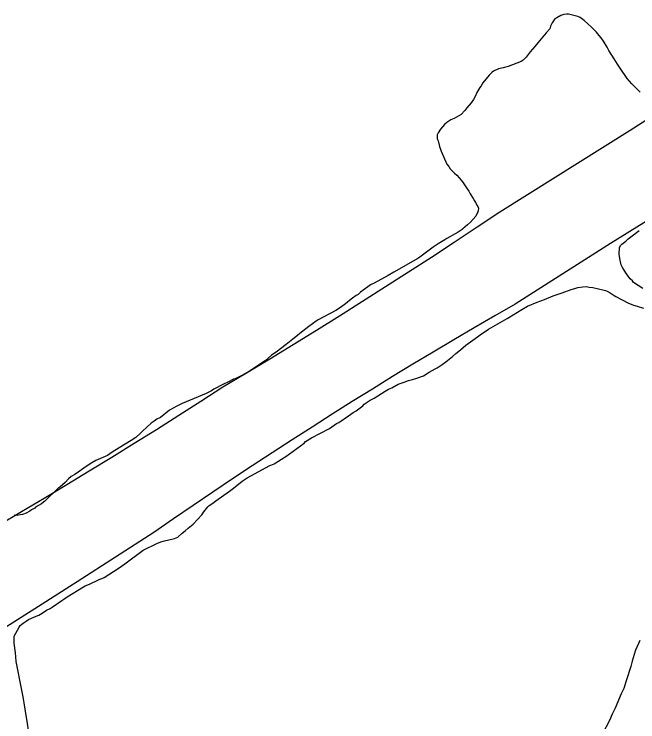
# Model space of a CAD drawing. Extents: x 3683613 to 3738215, y 469626 to 495384.
# Drawn here: x 3702116 to 3703185, y 491066 to 492280 of the extents above; entities that cross this region are included whole.
import ezdxf

# ---------------------------------------------------------------- set-up
doc = ezdxf.new("R2010")
doc.units = 0
doc.layers.add('V-RUNW-EDGE', color=7, linetype='Continuous')
doc.layers.add('V-SITE-VEGE', color=7, linetype='Continuous')

msp = doc.modelspace()

# ---------------------------------------------------------------- linework, layer by layer
at = {"layer": 'V-RUNW-EDGE'}
for points in [[(3702089.5, 491404.4), (3702128.4, 491427.2), (3702167.2, 491450.2), (3702205.9, 491473.4), (3702244.5, 491496.8), (3702283, 491520.4), (3702321.4, 491544.1), (3702359.6, 491568), (3702397.8, 491592.2), (3702435.8, 491616.5), (3702473.7, 491640.9), (3702513.9, 491664.9), (3702554, 491689.1), (3702593.9, 491713.4), (3702633.8, 491738), (3702673.5, 491762.7), (3702713.1, 491787.6), (3702752.6, 491812.7), (3702792, 491838), (3702831.2, 491863.5), (3702870.3, 491889.1), (3702909.4, 491915), (3702948.3, 491941), (3703172, 492081.2), (3703404.5, 492229.5)], [(3703392.5, 492044.5), (3703138.2, 491886.6), (3702974.8, 491782.9), (3702939.5, 491762.6), (3702904.3, 491742.1), (3702869.2, 491721.4), (3702834.2, 491700.6), (3702799.3, 491679.6), (3702764.5, 491658.4), (3702729.8, 491637.1), (3702695.2, 491615.5), (3702660.7, 491593.9), (3702626.4, 491572), (3702592.1, 491550), (3702558, 491527.8), (3702523.9, 491505.4), (3702490, 491482.9), (3702456.2, 491460.2), (3702422.5, 491437.3), (3702388.9, 491414.3)], [(3702388.9, 491414.3), (3702355.4, 491391.1), (3702289.5, 491348.6), (3702223.5, 491306.3), (3702157.3, 491264.2), (3702091, 491222.2), (3702024.6, 491180.5), (3701958.1, 491138.9), (3701891.5, 491097.6), (3701824.7, 491056.5), (3701781.4, 491028.4), (3701738, 491000.5), (3701694.5, 490972.8), (3701650.8, 490945.2), (3701607.1, 490917.9), (3701563.2, 490890.7), (3701519.2, 490863.7), (3701475.2, 490836.8), (3701431, 490810.2), (3701386.7, 490783.7), (3701342.3, 490757.4)]]:
    msp.add_lwpolyline(points, dxfattribs=at)
at = {"layer": 'V-SITE-VEGE'}
for p, q in [((3703052.7, 492277.6), (3703046.1, 492273.7)), ((3703057.8, 492279.5), (3703052.7, 492277.6)), ((3703063.3, 492280), (3703057.8, 492279.5)), ((3703066.3, 492279.9), (3703063.3, 492280)), ((3703081.8, 492275.7), (3703066.3, 492279.9)), ((3703042.6, 492271.7), (3703037.9, 492264.8)), ((3703046.1, 492273.7), (3703042.6, 492271.7)), ((3703085.8, 492274.1), (3703081.8, 492275.7)), ((3703092.8, 492269), (3703085.8, 492274.1)), ((3703105.2, 492257.7), (3703092.8, 492269)), ((3703033.8, 492254.8), (3703027.6, 492247.8)), ((3703035.3, 492259.3), (3703033.8, 492254.8)), ((3703037.9, 492264.8), (3703035.3, 492259.3)), ((3703111.6, 492251.6), (3703105.2, 492257.7)), ((3703027.6, 492247.8), (3703013.3, 492230.9)), ((3703114.1, 492249.1), (3703111.6, 492251.6)), ((3703124, 492236.8), (3703114.1, 492249.1)), ((3703013.3, 492230.9), (3703008.2, 492224.5)), ((3703126, 492233.8), (3703124, 492236.8)), ((3703132.3, 492223.2), (3703126, 492233.8)), ((3703008.2, 492224.5), (3703000.5, 492215.5)), ((3703135.3, 492217.6), (3703132.3, 492223.2)), ((3703144.1, 492203.4), (3703135.3, 492217.6)), ((3702993.3, 492206.1), (3702988.2, 492201.1)), ((3703000.5, 492215.5), (3702993.3, 492206.1)), ((3702970, 492192.8), (3702962.5, 492190.4)), ((3702984.7, 492198.7), (3702970, 492192.8)), ((3702988.2, 492201.1), (3702984.7, 492198.7)), ((3703150, 492194.2), (3703144.1, 492203.4)), ((3703154.4, 492187.1), (3703150, 492194.2)), ((3702935.2, 492180.3), (3702930.1, 492175.3)), ((3702937.7, 492182.2), (3702935.2, 492180.3)), ((3702946.3, 492186.1), (3702937.7, 492182.2)), ((3702953.9, 492188), (3702946.3, 492186.1)), ((3702962.5, 492190.4), (3702953.9, 492188)), ((3703166.8, 492169.9), (3703154.4, 492187.1)), ((3702930.1, 492175.3), (3702919.3, 492162.4)), ((3703174.7, 492160.7), (3703166.8, 492169.9)), ((3702916.2, 492156.9), (3702914.2, 492154.4)), ((3702919.3, 492162.4), (3702916.2, 492156.9)), ((3703177.6, 492157.6), (3703174.7, 492160.7)), ((3703189, 492146.4), (3703177.6, 492157.6)), ((3702909, 492145.5), (3702905.9, 492138.5)), ((3702914.2, 492154.4), (3702909, 492145.5)), ((3702903.3, 492133.5), (3702899.2, 492128)), ((3702905.9, 492138.5), (3702903.3, 492133.5)), ((3702899.2, 492128), (3702891.5, 492119.1)), ((3702881.8, 492107.7), (3702870.2, 492101.3)), ((3702888.4, 492114.6), (3702881.8, 492107.7)), ((3702891.5, 492119.1), (3702888.4, 492114.6)), ((3702864.6, 492098.9), (3702857.5, 492094.4)), ((3702870.2, 492101.3), (3702864.6, 492098.9)), ((3702853.4, 492091), (3702846.8, 492082.5)), ((3702857.5, 492094.4), (3702853.4, 492091)), ((3702841.1, 492073.1), (3702841, 492067)), ((3702842.6, 492076.6), (3702841.1, 492073.1)), ((3702846.8, 492082.5), (3702842.6, 492076.6)), ((3702841, 492067), (3702841.5, 492065)), ((3702841.5, 492065), (3702842.5, 492063)), ((3702842.5, 492063), (3702844.8, 492052.9)), ((3702844.8, 492052.9), (3702847.7, 492044.8)), ((3702847.7, 492044.8), (3702857.4, 492022.5)), ((3702857.4, 492022.5), (3702860.9, 492018.5)), ((3702860.9, 492018.5), (3702863.4, 492014.9)), ((3702863.4, 492014.9), (3702870.8, 492007.3)), ((3702870.8, 492007.3), (3702874.8, 492003.7)), ((3702874.8, 492003.7), (3702878.7, 491999.1)), ((3702878.7, 491999.1), (3702884.2, 491992.5)), ((3702884.2, 491992.5), (3702892.5, 491980.3)), ((3702892.5, 491980.3), (3702895, 491976.2)), ((3702895, 491976.2), (3702897.4, 491971.7)), ((3702897.4, 491971.7), (3702902.8, 491963.6)), ((3702902.8, 491963.6), (3702904.8, 491960)), ((3702904.8, 491960), (3702906.8, 491957)), ((3702906.8, 491957), (3702909.7, 491951.9)), ((3702909.7, 491951.9), (3702910.7, 491949.9)), ((3702910.7, 491949.9), (3702911.7, 491947.4)), ((3702910.6, 491940.8), (3702907.4, 491933.8)), ((3702911.1, 491942.8), (3702910.6, 491940.8)), ((3702911.7, 491947.4), (3702911.1, 491942.8)), ((3702902.8, 491928.4), (3702898.2, 491923.4)), ((3702907.4, 491933.8), (3702902.8, 491928.4)), ((3702893.1, 491918.5), (3702885, 491912)), ((3702898.2, 491923.4), (3702893.1, 491918.5)), ((3702871.8, 491903.2), (3702857.6, 491895.4)), ((3702876.9, 491906.1), (3702871.8, 491903.2)), ((3702883.5, 491910.6), (3702876.9, 491906.1)), ((3702885, 491912), (3702883.5, 491910.6)), ((3702854.1, 491892.9), (3702842.4, 491886)), ((3702857.6, 491895.4), (3702854.1, 491892.9)), ((3702834.3, 491880.6), (3702811.4, 491863.3)), ((3702842.4, 491886), (3702834.3, 491880.6)), ((3702807.8, 491860.9), (3702766.8, 491837.3)), ((3702811.4, 491863.3), (3702807.8, 491860.9)), ((3702757.1, 491832), (3702732.8, 491818.7)), ((3702766.8, 491837.3), (3702757.1, 491832)), ((3702732.8, 491818.7), (3702726.7, 491815.8)), ((3702715.6, 491807.9), (3702709.5, 491803)), ((3702722.2, 491812.4), (3702715.6, 491807.9)), ((3702726.7, 491815.8), (3702722.2, 491812.4)), ((3702695.7, 491793.1), (3702693.2, 491791.2)), ((3702701.8, 491797.6), (3702695.7, 491793.1)), ((3702705.4, 491799.5), (3702701.8, 491797.6)), ((3702709.5, 491803), (3702705.4, 491799.5)), ((3702684, 491783.3), (3702675.4, 491776.8)), ((3702693.2, 491791.2), (3702684, 491783.3)), ((3702667.3, 491771.9), (3702636.9, 491755.8)), ((3702675.4, 491776.8), (3702667.3, 491771.9)), ((3702636.9, 491755.8), (3702633.3, 491753.3)), ((3702621.1, 491744.5), (3702605.4, 491732.1)), ((3702633.3, 491753.3), (3702621.1, 491744.5)), ((3702605.4, 491732.1), (3702601.3, 491728.7)), ((3702593.2, 491722.7), (3702582, 491713.4)), ((3702601.3, 491728.7), (3702593.2, 491722.7)), ((3702582, 491713.4), (3702564.7, 491700.5)), ((3702557.1, 491695.1), (3702545.9, 491685.2)), ((3702564.7, 491700.5), (3702557.1, 491695.1)), ((3702545.9, 491685.2), (3702519, 491668)), ((3702505.8, 491660.2), (3702494.6, 491654.8)), ((3702519, 491668), (3702505.8, 491660.2)), ((3702482, 491648.9), (3702474.9, 491645.5)), ((3702491.6, 491653.8), (3702482, 491648.9)), ((3702494.6, 491654.8), (3702491.6, 491653.8)), ((3702454.1, 491634.3), (3702445, 491629.4)), ((3702458.2, 491636.7), (3702454.1, 491634.3)), ((3702474.9, 491645.5), (3702458.2, 491636.7)), ((3702445, 491629.4), (3702404, 491612.4)), ((3702404, 491612.4), (3702394.4, 491608)), ((3702382.3, 491600.6), (3702366.5, 491588.3)), ((3702394.4, 491608), (3702382.3, 491600.6)), ((3702366.5, 491588.3), (3702360.4, 491585.4)), ((3702350.8, 491578.5), (3702335.5, 491564.6)), ((3702355.8, 491581.9), (3702350.8, 491578.5)), ((3702360.4, 491585.4), (3702355.8, 491581.9)), ((3702332.4, 491561.6), (3702324.3, 491554.2)), ((3702335.5, 491564.6), (3702332.4, 491561.6)), ((3702324.3, 491554.2), (3702316.6, 491548.8)), ((3702316.6, 491548.8), (3702295.9, 491536.5)), ((3702283.7, 491528.7), (3702275.6, 491523.3)), ((3702295.9, 491536.5), (3702283.7, 491528.7)), ((3702255.8, 491514.5), (3702248.7, 491510.6)), ((3702275.6, 491523.3), (3702255.8, 491514.5)), ((3702241.1, 491505.2), (3702219.8, 491490.4)), ((3702248.7, 491510.6), (3702241.1, 491505.2)), ((3702219.8, 491490.4), (3702213.7, 491487)), ((3702203, 491477.1), (3702193.8, 491468.6)), ((3702209.1, 491483), (3702203, 491477.1)), ((3702213.7, 491487), (3702209.1, 491483)), ((3702191.8, 491467.7), (3702168.3, 491444.9)), ((3702193.8, 491468.6), (3702191.8, 491467.7)), ((3702162.7, 491440.4), (3702152.6, 491434.6)), ((3702166.3, 491443.4), (3702162.7, 491440.4)), ((3702168.3, 491444.9), (3702166.3, 491443.4)), ((3702142.4, 491427.7), (3702136.4, 491424.2)), ((3702145.5, 491430.1), (3702142.4, 491427.7)), ((3702151.1, 491433.1), (3702145.5, 491430.1)), ((3702152.6, 491434.6), (3702151.1, 491433.1)), ((3702120.7, 491420.4), (3702115.7, 491421)), ((3702126.3, 491421.4), (3702120.7, 491420.4)), ((3702129.8, 491421.8), (3702126.3, 491421.4)), ((3702136.4, 491424.2), (3702129.8, 491421.8))]:
    msp.add_line(p, q, dxfattribs=at)
for points in [[(3703193.5, 491809.6), (3703177.5, 491819.9), (3703175.6, 491822.4), (3703171.6, 491826), (3703168.1, 491830.5), (3703165.7, 491834.6), (3703161.7, 491840.7), (3703158.8, 491845.8), (3703156.4, 491850.3), (3703154, 491860.9), (3703153.1, 491868.5), (3703153.3, 491879.5), (3703155.3, 491883), (3703157.4, 491885.5), (3703164.5, 491890.9), (3703168.6, 491894.9), (3703175.2, 491899.8), (3703187.4, 491909.2)], [(3702461.2, 491445.2), (3702485.1, 491461.9), (3702491.7, 491467.4), (3702506.4, 491479.2), (3702515.1, 491485.1), (3702541.4, 491499.3), (3702553.1, 491505.2), (3702561.7, 491509.1), (3702573.9, 491516.9), (3702581.5, 491521.4), (3702613, 491544.5), (3702615, 491547), (3702625.2, 491553.4), (3702656.1, 491569.5), (3702668.3, 491577.9), (3702672.3, 491579.9), (3702689.1, 491591.2), (3702696.7, 491596.6), (3702701.8, 491600), (3702713.4, 491608.4), (3702716, 491611.4), (3702726.2, 491618.3), (3702732.7, 491621.7), (3702751.5, 491633.5), (3702757.6, 491636.9), (3702763.2, 491639.4), (3702773.8, 491645.3), (3702784.4, 491649.1), (3702791.5, 491651.5), (3702798.6, 491653.4), (3702806.1, 491655.8), (3702817.2, 491659.7), (3702826.9, 491666.1), (3702837.5, 491672), (3702841.1, 491673.4), (3702849.7, 491679.3), (3702855.8, 491683.8), (3702867, 491692.7), (3702873.1, 491698.1), (3702880.7, 491704.5), (3702889.9, 491712.4), (3702910.2, 491726.7), (3702914.8, 491730.2), (3702929, 491739.5), (3702937.1, 491744.4), (3702961, 491758.2), (3702964, 491759.6), (3702985.8, 491773.4), (3702996, 491779.3), (3703012.1, 491786.1), (3703018.7, 491788.5), (3703024.8, 491790.4), (3703039.9, 491796.7), (3703055.1, 491802), (3703070.8, 491807.8), (3703076.8, 491809.3), (3703081.9, 491811.2), (3703090.5, 491812.6), (3703097, 491813), (3703101.5, 491811.9), (3703107.5, 491811.3), (3703127.1, 491806.5), (3703129.6, 491806), (3703132.1, 491804.9), (3703137.6, 491802.3), (3703144.5, 491797.7), (3703147, 491795.7), (3703168, 491784.8), (3703177.5, 491781.1), (3703183.5, 491779), (3703194.5, 491775.9)], [(3702140.7, 491048.2), (3702138, 491067.8), (3702136.1, 491077.4), (3702132.9, 491099.1), (3702131.5, 491105.6), (3702130.6, 491112.2), (3702124.5, 491143.4), (3702123.6, 491147), (3702121.7, 491158.5), (3702119.4, 491170.1), (3702118.5, 491177.7), (3702118.1, 491184.7), (3702115.8, 491201.4), (3702116, 491213.4), (3702121.2, 491223.9), (3702124.2, 491228.9), (3702126.3, 491231.4), (3702128.8, 491233.9), (3702131.4, 491235.8), (3702136.5, 491239.3), (3702140.5, 491242.2), (3702153.7, 491247.6), (3702158.2, 491249.5), (3702163.8, 491253), (3702171.4, 491257.9), (3702177.5, 491260.8), (3702181, 491262.8), (3702197.3, 491274.6), (3702200.9, 491277), (3702206.9, 491281), (3702234.8, 491298.2), (3702237.4, 491299.6), (3702245, 491302.5), (3702260.2, 491309.9), (3702269.8, 491314.2), (3702294.1, 491329.5), (3702305.3, 491337.4), (3702336.8, 491361), (3702360.6, 491372.2), (3702367.2, 491375.2), (3702373.2, 491377.1), (3702380.8, 491378.5), (3702390.4, 491380.9), (3702396.5, 491383.3), (3702403.6, 491389.7), (3702408.7, 491393.7), (3702414.3, 491398.6), (3702422.4, 491405.5), (3702437.2, 491421.4), (3702440.8, 491426.4), (3702448, 491435.3), (3702450, 491437.3), (3702456.6, 491441.2), (3702461.2, 491445.2)], [(3703188.1, 491206), (3703180.9, 491189.5), (3703180.3, 491187.5), (3703175.1, 491170.5), (3703172.9, 491161.5), (3703165, 491136.5), (3703160.8, 491123.4), (3703156.6, 491114.5), (3703146.2, 491090), (3703141.1, 491079.5), (3703136.4, 491069), (3703124.5, 491045.6)]]:
    msp.add_lwpolyline(points, dxfattribs=at)

doc.saveas('drawing.dxf')
